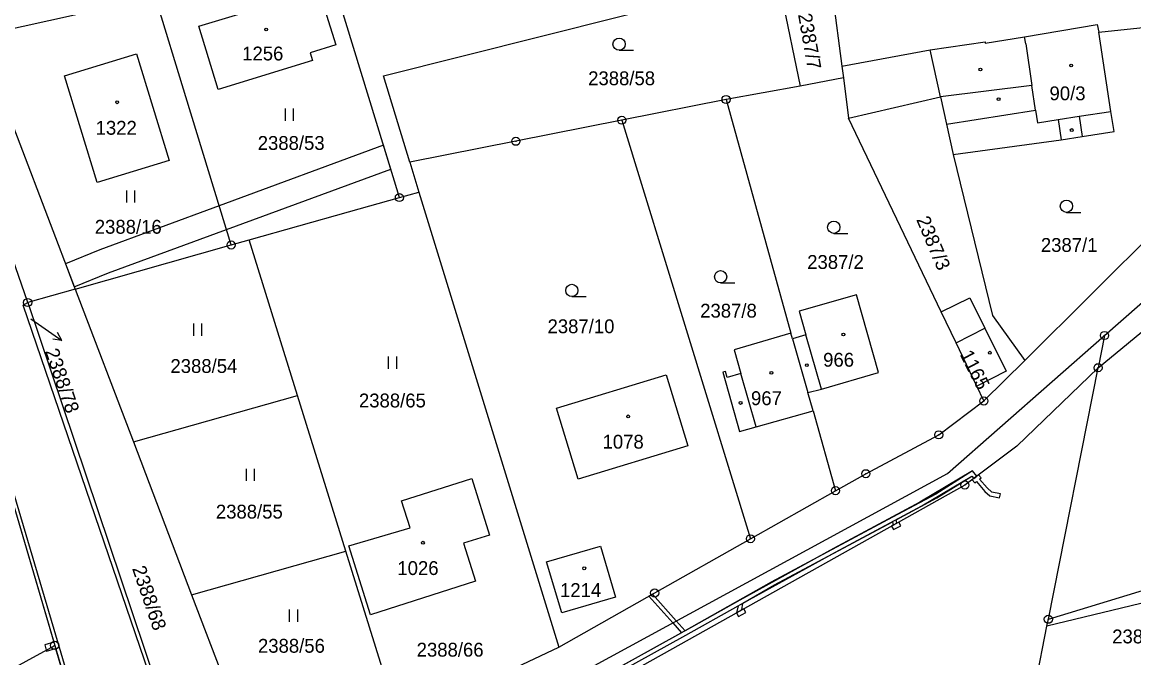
# Model space of a CAD drawing. Extents: x -758836 to -757729, y -1175316 to -1174366.
# Drawn here: x -758462.2 to -758325.7, y -1175168.9 to -1175090.9 of the extents above; entities that cross this region are included whole.
import ezdxf

# ---------------------------------------------------------------- set-up
doc = ezdxf.new("R2010")
doc.units = 0
for name, color, linetype in [('Hranice parcel', 7, 'Continuous'), ('Parcelní čísla', 7, 'Continuous'), ('Pop  PČ popisy', 7, 'Continuous'), ('Vnitřní kresba', 7, 'Continuous'), ('Věcná břemena k části', 7, 'Continuous'), ('Značky bodu BP', 7, 'Continuous'), ('Značky budov', 7, 'Continuous'), ('Značky kultur', 7, 'Continuous')]:
    doc.layers.add(name, color=color, linetype=linetype)

msp = doc.modelspace()

# ---------------------------------------------------------------- linework, layer by layer
at = {"layer": 'Hranice parcel'}
for p, q in [((-758415.92, -1175112.41), (-758425.55, -1175080.99)), ((-758363.2, -1175083.72), (-758361.58, -1175096.29)), ((-758369.46, -1175085.29), (-758366.71, -1175098.73)), ((-758445.89, -1175087.81), (-758470.38, -1175093.24)), ((-758330.03, -1175092.1), (-758322.58, -1175091.33)), ((-758461.57, -1175125.29), (-758471.85, -1175095.62)), ((-758361.58, -1175096.29), (-758361.4, -1175097.7)), ((-758361.4, -1175097.7), (-758366.71, -1175098.73)), ((-758361.4, -1175097.7), (-758360.76, -1175102.68)), ((-758366.71, -1175098.73), (-758375.8, -1175100.38)), ((-758375.8, -1175100.38), (-758388.61, -1175102.92)), ((-758375.8, -1175100.38), (-758367.83, -1175129.06)), ((-758388.61, -1175102.92), (-758372.81, -1175154.29)), ((-758349.38, -1175126.44), (-758360.76, -1175102.68)), ((-758414.64, -1175108.08), (-758413.52, -1175111.73)), ((-758415.92, -1175112.41), (-758413.52, -1175111.73)), ((-758413.52, -1175111.73), (-758396.34, -1175167.59)), ((-758339.13, -1175132.41), (-758318.22, -1175111.63)), ((-758455.74, -1175123.64), (-758436.59, -1175118.23)), ((-758436.59, -1175118.23), (-758434.39, -1175117.61)), ((-758428.45, -1175136.72), (-758434.39, -1175117.61)), ((-758329.33, -1175129.34), (-758316.55, -1175118.12)), ((-758330.11, -1175133.3), (-758315.7, -1175121.4)), ((-758455.74, -1175123.64), (-758461.57, -1175125.29)), ((-758455.74, -1175123.64), (-758448.59, -1175142.41)), ((-758359.8, -1175124.34), (-758366.84, -1175126.35)), ((-758461.57, -1175125.29), (-758440.3, -1175188.4)), ((-758367.83, -1175129.06), (-758374.82, -1175131.1)), ((-758367.64, -1175129.74), (-758367.83, -1175129.06)), ((-758367.64, -1175129.74), (-758365.77, -1175136.32)), ((-758329.33, -1175129.34), (-758330.11, -1175133.3)), ((-758344.14, -1175137.38), (-758339.13, -1175132.41)), ((-758336.22, -1175164.17), (-758330.11, -1175133.3)), ((-758344.14, -1175137.38), (-758345.01, -1175135.56)), ((-758448.59, -1175142.41), (-758428.45, -1175136.72)), ((-758422.5, -1175155.82), (-758428.45, -1175136.72)), ((-758365.12, -1175138.6), (-758365.77, -1175136.32)), ((-758365.12, -1175138.6), (-758362.37, -1175148.39)), ((-758448.59, -1175142.41), (-758441.44, -1175161.17)), ((-758465.13, -1175144.13), (-758458.25, -1175167.38)), ((-758372.81, -1175154.29), (-758362.37, -1175148.39)), ((-758441.44, -1175161.17), (-758422.5, -1175155.82)), ((-758416.54, -1175174.99), (-758422.5, -1175155.82)), ((-758336.22, -1175164.17), (-758306.97, -1175155.26)), ((-758307.4, -1175158), (-758336.39, -1175165.01)), ((-758441.44, -1175161.17), (-758433.19, -1175182.83)), ((-758336.39, -1175165.01), (-758336.22, -1175164.17)), ((-758339.68, -1175181.63), (-758336.39, -1175165.01)), ((-758485.2, -1175182.07), (-758458.25, -1175167.38)), ((-758404.56, -1175171.48), (-758396.34, -1175167.59))]:
    msp.add_line(p, q, dxfattribs=at)
for points in [[(-758414.64, -1175108.08), (-758417.89, -1175097.49), (-758369.46, -1175085.29)], [(-758436.59, -1175118.23), (-758442.14, -1175100.06), (-758445.89, -1175087.81)], [(-758423.72, -1175093.65), (-758426.88, -1175094.66), (-758426.59, -1175095.6), (-758438.18, -1175099.13), (-758440.54, -1175091.38), (-758428.96, -1175087.86), (-758428.67, -1175088.79), (-758425.56, -1175087.78), (-758423.72, -1175093.65)], [(-758361.58, -1175096.29), (-758350.75, -1175094.27), (-758344, -1175093.3), (-758343.97, -1175093.45), (-758339.15, -1175092.67), (-758330.21, -1175091.16), (-758330.03, -1175092.1)], [(-758347.9, -1175107.11), (-758334.65, -1175105.31), (-758332.05, -1175104.91), (-758328.15, -1175104.31), (-758328.53, -1175101.84), (-758330.03, -1175092.1)], [(-758469.01, -1175094.99), (-758464.45, -1175100.79), (-758462.53, -1175105.82), (-758455.74, -1175123.64)], [(-758457.04, -1175097.46), (-758448.22, -1175094.76), (-758444.21, -1175107.85), (-758453.04, -1175110.56), (-758457.04, -1175097.46)], [(-758360.76, -1175102.68), (-758349.48, -1175100.04), (-758348.74, -1175103.39), (-758347.9, -1175107.11)], [(-758388.61, -1175102.92), (-758401.62, -1175105.5), (-758414.64, -1175108.08)], [(-758347.9, -1175107.11), (-758343.08, -1175126.87), (-758339.13, -1175132.41)], [(-758434.39, -1175117.61), (-758422.18, -1175114.17), (-758415.92, -1175112.41)], [(-758365.77, -1175136.32), (-758364.07, -1175135.91), (-758357.09, -1175133.9), (-758359.8, -1175124.34)], [(-758349.38, -1175126.44), (-758345.87, -1175124.7), (-758344.02, -1175128.45), (-758341.4, -1175133.73), (-758345.01, -1175135.56)], [(-758440.6, -1175188.57), (-758462.14, -1175125.6), (-758461.57, -1175125.29)], [(-758366.84, -1175126.35), (-758366, -1175129.25), (-758367.64, -1175129.74)], [(-758345.01, -1175135.56), (-758347.55, -1175130.26), (-758349.38, -1175126.44)], [(-758452.3, -1175199.04), (-758446.3, -1175195.5), (-758395.2, -1175171.61), (-758348.62, -1175146.28), (-758329.33, -1175129.34)], [(-758374.82, -1175131.1), (-758373.98, -1175134), (-758375.65, -1175134.48), (-758375.86, -1175133.77), (-758376.2, -1175133.86), (-758374.15, -1175141.14), (-758372.09, -1175140.56), (-758365.12, -1175138.6)], [(-758330.11, -1175133.3), (-758340.08, -1175142.92), (-758346.47, -1175147.7), (-758393.35, -1175173.94), (-758437.3, -1175194.73), (-758452.3, -1175199.04)], [(-758380.51, -1175142.9), (-758393.97, -1175146.99), (-758396.61, -1175138.25), (-758383.14, -1175134.16), (-758380.51, -1175142.9)], [(-758362.37, -1175148.39), (-758358.63, -1175146.31), (-758349.68, -1175141.53), (-758344.14, -1175137.38)], [(-758408.05, -1175154.84), (-758406.58, -1175159.49), (-758419.48, -1175163.61), (-758422.14, -1175155.17), (-758414.61, -1175152.93), (-758415.66, -1175149.63), (-758407.02, -1175146.89), (-758404.85, -1175153.83), (-758408.05, -1175154.84)], [(-758396.34, -1175167.59), (-758384.57, -1175160.94), (-758372.81, -1175154.29)], [(-758389.38, -1175161.44), (-758395.98, -1175163.4), (-758397.84, -1175157.12), (-758391.23, -1175155.18), (-758389.38, -1175161.44)], [(-758458.25, -1175167.38), (-758452.99, -1175185.19), (-758456.12, -1175193.18)]]:
    msp.add_lwpolyline(points, dxfattribs=at)
at = {"layer": 'Pop  PČ popisy'}
for p, q in [((-758461.17, -1175127.31), (-758459.85, -1175128.25)), ((-758459.85, -1175128.25), (-758457.39, -1175129.97)), ((-758457.39, -1175129.97), (-758457.93, -1175128.99)), ((-758457.39, -1175129.97), (-758458.5, -1175129.81))]:
    msp.add_line(p, q, dxfattribs=at)
at = {"layer": 'Vnitřní kresba'}
for p, q in [((-758339, -1175093.56), (-758339.15, -1175092.67)), ((-758339, -1175093.56), (-758338.23, -1175098.67)), ((-758349.48, -1175100.04), (-758350.75, -1175094.27)), ((-758338.23, -1175098.67), (-758349.48, -1175100.04)), ((-758337.8, -1175101.69), (-758338.23, -1175098.67)), ((-758348.74, -1175103.39), (-758337.8, -1175101.69)), ((-758337.8, -1175101.69), (-758337.54, -1175103.22)), ((-758332.43, -1175102.44), (-758328.53, -1175101.84)), ((-758337.54, -1175103.22), (-758335.03, -1175102.84)), ((-758335.03, -1175102.84), (-758332.43, -1175102.44)), ((-758335.03, -1175102.84), (-758334.65, -1175105.31)), ((-758332.43, -1175102.44), (-758332.05, -1175104.91)), ((-758347.55, -1175130.26), (-758344.02, -1175128.45)), ((-758364.07, -1175135.91), (-758366, -1175129.25)), ((-758372.09, -1175140.56), (-758373.98, -1175134))]:
    msp.add_line(p, q, dxfattribs=at)
at = {"layer": 'Věcná břemena k části'}
for points in [[(-758456.92, -1175120.55), (-758455.85, -1175123.36), (-758451.64, -1175121.64), (-758437.17, -1175116.34), (-758416.98, -1175108.94), (-758417.89, -1175105.98), (-758438.06, -1175113.43), (-758452.72, -1175118.84)], [(-758344.99, -1175146.59), (-758345.39, -1175146.89), (-758345.59, -1175147.04), (-758345.26, -1175147.43), (-758345.05, -1175147.27), (-758344.01, -1175148.47), (-758343.4, -1175149.03), (-758342.21, -1175149.26), (-758342.11, -1175148.77), (-758343.15, -1175148.57), (-758343.73, -1175148.05), (-758344.66, -1175146.97), (-758344.46, -1175146.82), (-758344.78, -1175146.44)], [(-758354.59, -1175152.25), (-758354.82, -1175152.37), (-758355.26, -1175152.62), (-758355.47, -1175152.74), (-758355.23, -1175153.17), (-758354.35, -1175152.69)], [(-758373.39, -1175163.35), (-758373.63, -1175162.9), (-758373.86, -1175163.03), (-758374.51, -1175163.39), (-758374.27, -1175163.83)]]:
    msp.add_lwpolyline(points, close=True, dxfattribs=at)
for points in [[(-758465.13, -1175144.13), (-758458.36, -1175167), (-758459.47, -1175167.31), (-758459.3, -1175167.95), (-758459.26, -1175168.08), (-758458.14, -1175167.76), (-758452.99, -1175185.19), (-758452.35, -1175187.57), (-758450.96, -1175190.61), (-758450.13, -1175191.07), (-758450.93, -1175191.64), (-758456.34, -1175195.44), (-758457.23, -1175195.92), (-758460.29, -1175197.78), (-758466.12, -1175201.71)], [(-758465.62, -1175201.98), (-758459.83, -1175198.08), (-758457.09, -1175196.41), (-758456.08, -1175195.88), (-758449.43, -1175191.19), (-758444.66, -1175189.17), (-758444.11, -1175189.26), (-758443.91, -1175189.55), (-758443.61, -1175189.98), (-758443.15, -1175189.77), (-758443.41, -1175189.4), (-758443.83, -1175188.8), (-758444.72, -1175188.65), (-758449.65, -1175190.77), (-758450.58, -1175190.25), (-758451.89, -1175187.39), (-758452.51, -1175185.05), (-758457.77, -1175167.24), (-758464.65, -1175143.99)], [(-758393.01, -1175172.91), (-758380.76, -1175166.13), (-758374.3, -1175162.51), (-758373.75, -1175162.2), (-758362.35, -1175155.92), (-758351.76, -1175150.25), (-758345.62, -1175146.61), (-758345.39, -1175146.89), (-758344.99, -1175146.59), (-758345.52, -1175145.97), (-758352, -1175149.81), (-758362.59, -1175155.48), (-758374.1, -1175161.82), (-758380.83, -1175165.59), (-758381.91, -1175164.38), (-758384.85, -1175161.1), (-758385.29, -1175161.35), (-758382.36, -1175164.63), (-758381.28, -1175165.84), (-758393.39, -1175172.55)], [(-758393.01, -1175172.91), (-758380.76, -1175166.13), (-758374.3, -1175162.51), (-758374.51, -1175163.39), (-758373.86, -1175163.03), (-758373.75, -1175162.2), (-758369.86, -1175159.96), (-758355.38, -1175152.22), (-758355.26, -1175152.62), (-758354.82, -1175152.37), (-758354.93, -1175151.98), (-758349.9, -1175149.28), (-758345.62, -1175146.61), (-758345.39, -1175146.89), (-758344.99, -1175146.59), (-758345.52, -1175145.97), (-758350.06, -1175148.8), (-758355.35, -1175151.64), (-758370.26, -1175159.6), (-758381, -1175165.69), (-758393.39, -1175172.55)]]:
    msp.add_lwpolyline(points, dxfattribs=at)
at = {"layer": 'Značky bodu BP'}
for centre, radius in [((-758375.8, -1175100.38), 0.5), ((-758375.8, -1175100.38), 0.0303), ((-758388.61, -1175102.92), 0.5), ((-758388.61, -1175102.92), 0.0303), ((-758401.62, -1175105.5), 0.5), ((-758401.62, -1175105.5), 0.0303), ((-758415.92, -1175112.41), 0.5), ((-758415.92, -1175112.41), 0.0303), ((-758436.59, -1175118.23), 0.5), ((-758436.59, -1175118.23), 0.0303), ((-758461.57, -1175125.29), 0.5), ((-758461.57, -1175125.29), 0.0303), ((-758329.33, -1175129.34), 0.5), ((-758329.33, -1175129.34), 0.0303), ((-758330.11, -1175133.3), 0.5), ((-758330.11, -1175133.3), 0.0303), ((-758344.14, -1175137.38), 0.5), ((-758344.14, -1175137.38), 0.0303), ((-758349.68, -1175141.53), 0.5), ((-758349.68, -1175141.53), 0.0303), ((-758358.63, -1175146.31), 0.5), ((-758358.63, -1175146.31), 0.0303), ((-758362.37, -1175148.39), 0.5), ((-758346.47, -1175147.7), 0.5), ((-758346.47, -1175147.7), 0.0303), ((-758362.37, -1175148.39), 0.0303), ((-758372.81, -1175154.29), 0.5), ((-758372.81, -1175154.29), 0.0303), ((-758384.57, -1175160.94), 0.5), ((-758384.57, -1175160.94), 0.0303), ((-758336.22, -1175164.17), 0.5), ((-758336.22, -1175164.17), 0.0303), ((-758458.25, -1175167.38), 0.5), ((-758458.25, -1175167.38), 0.0303)]:
    msp.add_circle(centre, radius, dxfattribs=at)
at = {"layer": 'Značky budov'}
for centre in [(-758432.29, -1175091.78), (-758333.42, -1175096.2), (-758344.57, -1175096.69), (-758450.59, -1175100.72), (-758342.33, -1175100.34), (-758333.35, -1175104.12), (-758361.39, -1175129.21), (-758343.41, -1175131.45), (-758365.88, -1175132.99), (-758370.24, -1175133.93), (-758374.01, -1175137.62), (-758387.83, -1175139.27), (-758413.03, -1175154.78), (-758393.22, -1175157.92)]:
    msp.add_circle(centre, 0.175, dxfattribs=at)
at = {"layer": 'Značky kultur'}
for p, q in [((-758388.94, -1175094.33), (-758387.19, -1175094.33)), ((-758429.92, -1175102.99), (-758429.92, -1175101.49)), ((-758428.92, -1175102.99), (-758428.92, -1175101.49)), ((-758449.41, -1175113.03), (-758449.41, -1175111.53)), ((-758448.41, -1175113.03), (-758448.41, -1175111.53)), ((-758334, -1175114.23), (-758332.25, -1175114.23)), ((-758362.58, -1175116.81), (-758360.83, -1175116.81)), ((-758376.47, -1175122.88), (-758374.72, -1175122.88)), ((-758394.75, -1175124.56), (-758393, -1175124.56)), ((-758441.17, -1175129.38), (-758441.17, -1175127.88)), ((-758440.17, -1175129.38), (-758440.17, -1175127.88)), ((-758417.25, -1175133.42), (-758417.25, -1175131.92)), ((-758416.25, -1175133.42), (-758416.25, -1175131.92)), ((-758434.7, -1175147.2), (-758434.7, -1175145.7)), ((-758433.7, -1175147.2), (-758433.7, -1175145.7)), ((-758429.41, -1175164.47), (-758429.41, -1175162.97)), ((-758428.41, -1175164.47), (-758428.41, -1175162.97))]:
    msp.add_line(p, q, dxfattribs=at)
for centre in [(-758388.94, -1175093.58), (-758334, -1175113.48), (-758362.58, -1175116.06), (-758376.47, -1175122.13), (-758394.75, -1175123.81)]:
    msp.add_circle(centre, 0.75, dxfattribs=at)

# ---------------------------------------------------------------- texts
at = {"layer": 'Parcelní čísla'}
for s, rotation, p in [('2387/7', 280, (-758366.97, -1175089.95)), ('2387/3', 293, (-758352.47, -1175115.11)), ('2388/78', 289, (-758459.46, -1175131.27)), ('1165', 297, (-758347.14, -1175131.66)), ('2388/68', 289, (-758448.77, -1175157.93))]:
    msp.add_text(s, height=1.7, rotation=rotation, dxfattribs=at).set_placement(p)
for s, p in [('1256', (-758435.23, -1175095.58)), ('2388/58', (-758392.74, -1175098.62)), ('90/3', (-758336.08, -1175100.47)), ('1322', (-758453.23, -1175104.7)), ('2388/53', (-758433.32, -1175106.56)), ('2388/16', (-758453.33, -1175116.85)), ('2387/1', (-758337.14, -1175119.08)), ('2387/2', (-758365.84, -1175121.17)), ('2387/8', (-758378.98, -1175127.15)), ('2387/10', (-758397.73, -1175129.06)), ('966', (-758363.88, -1175133.17)), ('2388/54', (-758444.04, -1175133.94)), ('2388/65', (-758420.89, -1175138.17)), ('967', (-758372.74, -1175137.89)), ('1078', (-758390.97, -1175143.23)), ('2388/55', (-758438.46, -1175151.81)), ('1026', (-758416.17, -1175158.74)), ('1214', (-758396.19, -1175161.44)), ('2388/115', (-758328.38, -1175167.13)), ('2388/56', (-758433.29, -1175168.28)), ('2388/66', (-758413.8, -1175168.76))]:
    msp.add_text(s, height=1.7, dxfattribs=at).set_placement(p)

doc.saveas('drawing.dxf')
